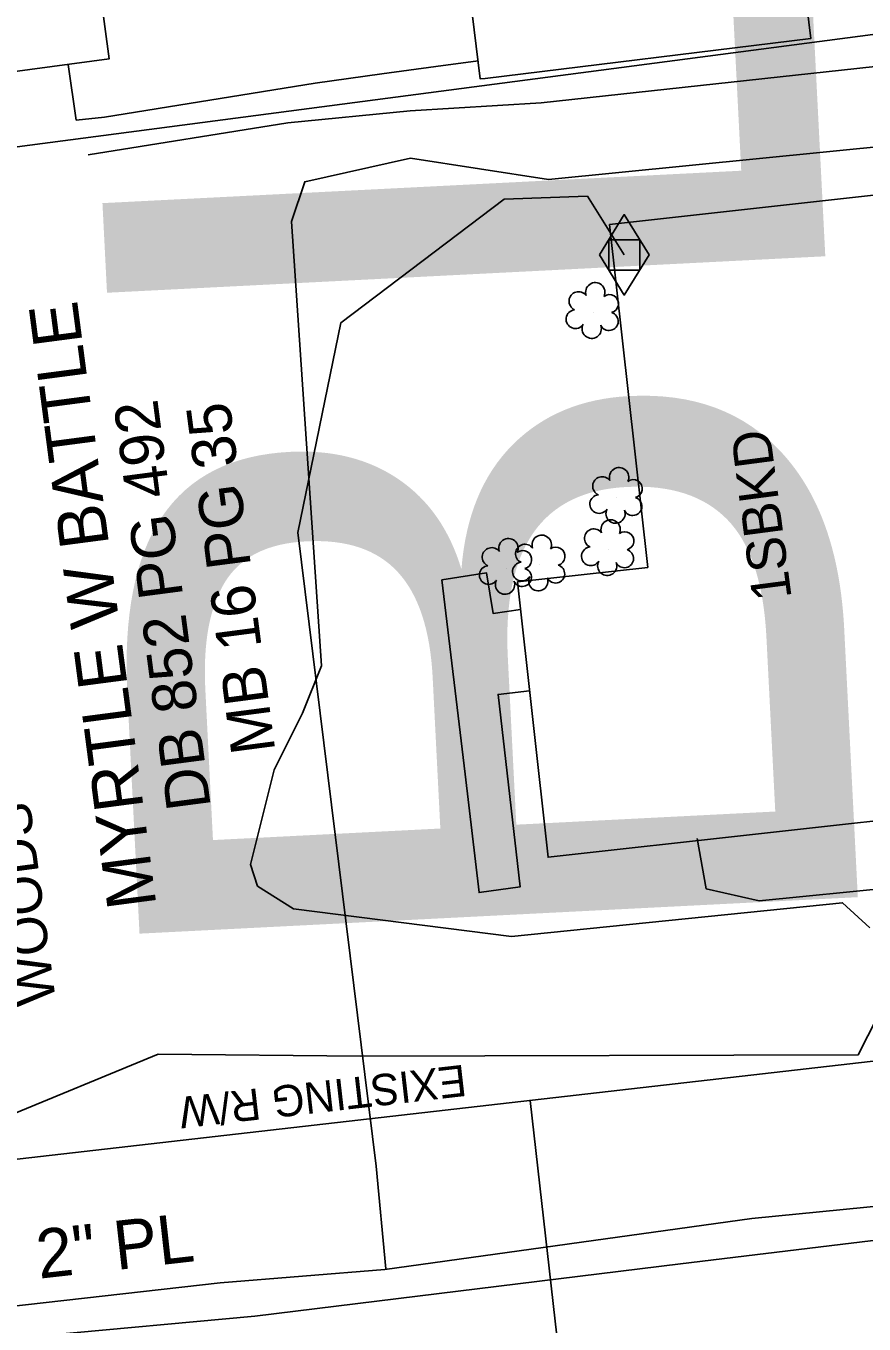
# Model space of a CAD drawing. Extents: x 2364404 to 2371833, y 798876 to 809754.
# Drawn here: x 2368397.3 to 2368482.9, y 806507.5 to 806640.1 of the extents above; entities that cross this region are included whole.
import ezdxf

# ---------------------------------------------------------------- set-up
doc = ezdxf.new("R2010")
doc.units = 0
for name, color, linetype in [('Exist Building', 7, 'Continuous'), ('Exist Building Text', 7, 'Continuous'), ('Exist Horizontal Alignment Direction Label', 7, 'Continuous'), ('Exist Other Culture Area Outline', 7, 'Continuous'), ('Exist Property Deed Book Text', 7, 'Continuous'), ('Exist Property Line', 7, 'Continuous'), ('Exist Property Owner Text', 7, 'Continuous'), ('Exist Right of Way Line', 7, 'Continuous'), ('Exist Right of Way Line Text', 7, 'Continuous'), ('Exist Right of Way Width CELL', 7, 'Continuous'), ('Exist Roads EOP', 7, 'Continuous'), ('Exist Roads EOP Other', 7, 'Continuous'), ('Exist Utilities Gas Meter CELL', 7, 'Continuous'), ('Exist Utilities Gas UG Line SUE LOS B', 7, 'Continuous'), ('Exist Utilities Gas UG Line SUE LOS B Text', 7, 'Continuous'), ('Exist Utilities Telephone UG Cable SUE LOS C', 7, 'Continuous'), ('Exist Vegetation Shrub CELL', 7, 'Continuous'), ('Exist Vegetation Woods Line', 7, 'Continuous'), ('Exist Vegetation Woods Line Text', 7, 'Continuous')]:
    doc.layers.add(name, color=color, linetype=linetype)

msp = doc.modelspace()

# ---------------------------------------------------------------- linework, layer by layer
at = {"layer": 'Exist Building'}
for points in [[(2368471.5, 806687.55), (2368477.46, 806638.86), (2368444.17, 806634.78), (2368443.67, 806634.72), (2368434.1, 806712.88), (2368472.38, 806717.56), (2368475.99, 806688.09)], [(2368376.6, 806659.82), (2368402.2, 806663.25), (2368405.75, 806636.76), (2368380.15, 806633.33)], [(2368460.79, 806584.8), (2368456.9, 806619.85), (2368486.61, 806623.14), (2368493.61, 806559.98), (2368450.6, 806555.21), (2368447.48, 806583.33)]]:
    msp.add_lwpolyline(points, close=True, dxfattribs=at)
at = {"layer": 'Exist Other Culture Area Outline'}
for points in [[(2368439.74, 806583.56), (2368444.3, 806584.27), (2368444.98, 806580.12), (2368447.79, 806580.52)], [(2368439.74, 806583.56), (2368442.14, 806563.7), (2368443.56, 806551.61), (2368447.76, 806552.2), (2368445.5, 806571.85), (2368448.71, 806572.22)]]:
    msp.add_lwpolyline(points, dxfattribs=at)
at = {"layer": 'Exist Property Line'}
msp.add_line((2368357.45, 806622.68), (2368522.11, 806644.3), dxfattribs=at)
at = {"layer": 'Exist Right of Way Line'}
msp.add_line((2368370.75, 806521.42), (2368515.46, 806538), dxfattribs=at)
at = {"layer": 'Exist Right of Way Width CELL'}
msp.add_line((2368448.77, 806530.36), (2368452.17, 806500.56), dxfattribs=at)
at = {"layer": 'Exist Roads EOP'}
msp.add_lwpolyline([(2368369.95, 806503.24), (2368377.62, 806504.39), (2368420.63, 806508.33), (2368464.13, 806513.69), (2368535.03, 806522.27)], dxfattribs=at)
at = {"layer": 'Exist Roads EOP Other'}
for p, q in [((2368443.45, 806636.56), (2368439.14, 806635.99)), ((2368402.37, 806630.52), (2368401.58, 806636.2)), ((2368426.82, 806634.3), (2368433.62, 806635.23)), ((2368439.14, 806635.99), (2368433.62, 806635.23)), ((2368426.82, 806634.3), (2368405.27, 806630.83))]:
    msp.add_line(p, q, dxfattribs=at)
msp.add_lwpolyline([(2368405.27, 806630.83), (2368402.37, 806630.52)], dxfattribs=at)
at = {"layer": 'Exist Utilities Gas Meter CELL'}
msp.add_line((2368458.4, 806616.76), (2368458.4, 806616.76), dxfattribs=at)
for points in [[(2368455.86, 806616.76), (2368458.4, 806620.87), (2368460.93, 806616.76), (2368458.4, 806612.64), (2368455.86, 806616.76)], [(2368456.82, 806618.29), (2368459.97, 806618.29), (2368459.97, 806615.18), (2368456.82, 806615.18), (2368456.82, 806618.29)]]:
    msp.add_lwpolyline(points, dxfattribs=at)
at = {"layer": 'Exist Utilities Gas UG Line SUE LOS B'}
for points in [[(2368433.05, 806523.65), (2368425.02, 806588.4), (2368429.43, 806609.82), (2368446.12, 806622.43), (2368454.62, 806622.74), (2368458.4, 806616.76)], [(2368268.37, 806494.26), (2368317.91, 806500.12), (2368367.34, 806506.12), (2368417.1, 806511.72), (2368433.91, 806513.09), (2368471.43, 806518.31), (2368520.5, 806523.13), (2368521.03, 806523.25), (2368521.76, 806523.35), (2368537.94, 806525.58), (2368552.74, 806527.71), (2368578.77, 806530.77)], [(2368434.02, 806513.15), (2368433.05, 806523.65)]]:
    msp.add_lwpolyline(points, dxfattribs=at)
at = {"layer": 'Exist Utilities Telephone UG Cable SUE LOS C'}
msp.add_lwpolyline([(2368465.83, 806557.14), (2368466.76, 806552), (2368472.19, 806550.77), (2368513.36, 806554.86), (2368539.32, 806550.43), (2368539.93, 806549.94)], dxfattribs=at)
at = {"layer": 'Exist Vegetation Shrub CELL'}
for p, q in [((2368455.2, 806610.89), (2368455.2, 806610.89)), ((2368457.63, 806591.99), (2368457.63, 806591.99)), ((2368456.78, 806586.66), (2368456.78, 806586.66)), ((2368446.34, 806584.74), (2368446.34, 806584.74)), ((2368449.74, 806585.09), (2368449.74, 806585.09))]:
    msp.add_line(p, q, dxfattribs=at)
for centre, radius, start, end in [((2368455.43, 806612.93), 0.99, 334.8391, 200.4717), ((2368453.72, 806612.02), 0.968, 35.8908, 245.4216), ((2368456.87, 806611.76), 0.929, 284.4567, 126.0861), ((2368453.4, 806610.18), 0.955, 95.1099, 327.9534), ((2368456.84, 806609.96), 0.937, 204.9913, 73.4601), ((2368455.07, 806609.2), 0.984, 151.2797, 21.387), ((2368456.14, 806593.12), 0.968, 35.8908, 245.4216), ((2368457.86, 806594.03), 0.99, 334.8391, 200.4717), ((2368459.3, 806592.86), 0.929, 284.4567, 126.0861), ((2368455.83, 806591.29), 0.955, 95.1099, 327.9534), ((2368459.26, 806591.06), 0.937, 204.9913, 73.4601), ((2368457.5, 806590.31), 0.984, 151.2797, 21.387), ((2368455.29, 806587.79), 0.968, 35.8908, 245.4216), ((2368457, 806588.7), 0.99, 334.8391, 200.4717), ((2368446.56, 806586.78), 0.99, 334.8391, 200.4717), ((2368448.25, 806586.22), 0.968, 35.8908, 245.4216), ((2368449.96, 806587.13), 0.99, 334.8391, 200.4717), ((2368458.45, 806587.53), 0.929, 284.4567, 126.0861), ((2368444.85, 806585.87), 0.968, 35.8908, 245.4216), ((2368448.01, 806585.61), 0.929, 284.4567, 126.0861), ((2368451.41, 806585.96), 0.929, 284.4567, 126.0861), ((2368454.98, 806585.96), 0.955, 95.1099, 327.9534), ((2368458.41, 806585.73), 0.937, 204.9913, 73.4601), ((2368444.54, 806584.04), 0.955, 95.1099, 327.9534), ((2368447.93, 806584.39), 0.955, 95.1099, 327.9534), ((2368447.97, 806583.81), 0.937, 204.9913, 73.4601), ((2368451.37, 806584.16), 0.937, 204.9913, 73.4601), ((2368456.65, 806584.98), 0.984, 151.2797, 21.387), ((2368446.21, 806583.06), 0.984, 151.2797, 21.387), ((2368449.61, 806583.41), 0.984, 151.2797, 21.387)]:
    msp.add_arc(centre, radius, start, end, dxfattribs=at)
at = {"layer": 'Exist Vegetation Woods Line'}
for points in [[(2368403.62, 806626.96), (2368424, 806630.25), (2368436.52, 806631.45), (2368449.9, 806632.27), (2368487.16, 806636.32)], [(2368493.42, 806628.72), (2368450.65, 806624.46), (2368436.56, 806626.64), (2368425.74, 806624.22), (2368424.38, 806620.15), (2368427.46, 806574.77), (2368425.52, 806569.94), (2368422.62, 806564.15), (2368420.19, 806554.47), (2368420.9, 806552.27), (2368424.6, 806549.93), (2368446.86, 806547.1), (2368480.71, 806550.57), (2368483.49, 806548)], [(2368485.31, 806540.91), (2368482.3, 806535.04), (2368431.45, 806534.89), (2368410.75, 806535.08), (2368394.56, 806528.42)]]:
    msp.add_lwpolyline(points, dxfattribs=at)

# ---------------------------------------------------------------- texts
at = {"layer": 'Exist Building Text'}
msp.add_text('1SBKD', height=4, rotation=97.4798, dxfattribs=at).set_placement((2368475.51, 806581.7))
at = {"layer": 'Exist Horizontal Alignment Direction Label'}
msp.add_text('BL-110', height=73.5, rotation=92.9054, dxfattribs=at).set_placement((2368482.67, 806543.08))
at = {"layer": 'Exist Property Deed Book Text'}
for s, p in [('DB 852 PG 492', (2368416.15, 806560.34)), ('MB 16 PG 35', (2368422.74, 806566.07))]:
    msp.add_text(s, height=4.5, rotation=97.4798, dxfattribs=at).set_placement(p)
at = {"layer": 'Exist Property Owner Text'}
msp.add_text('MYRTLE W BATTLE', height=5, rotation=97.4798, dxfattribs=at).set_placement((2368410.59, 806550.3))
at = {"layer": 'Exist Right of Way Line Text'}
msp.add_text('EXISTING R/W', height=3.2, rotation=186.5275, dxfattribs=at).set_placement((2368442.05, 806534.03))
at = {"layer": 'Exist Utilities Gas UG Line SUE LOS B Text'}
msp.add_text('2" PL', height=5, rotation=6.4275, dxfattribs=at).set_placement((2368398.6, 806512.15))
at = {"layer": 'Exist Vegetation Woods Line Text'}
msp.add_text('WOODS', height=4, rotation=97.4798, dxfattribs=at).set_placement((2368400.33, 806540.39))

doc.saveas('drawing.dxf')
